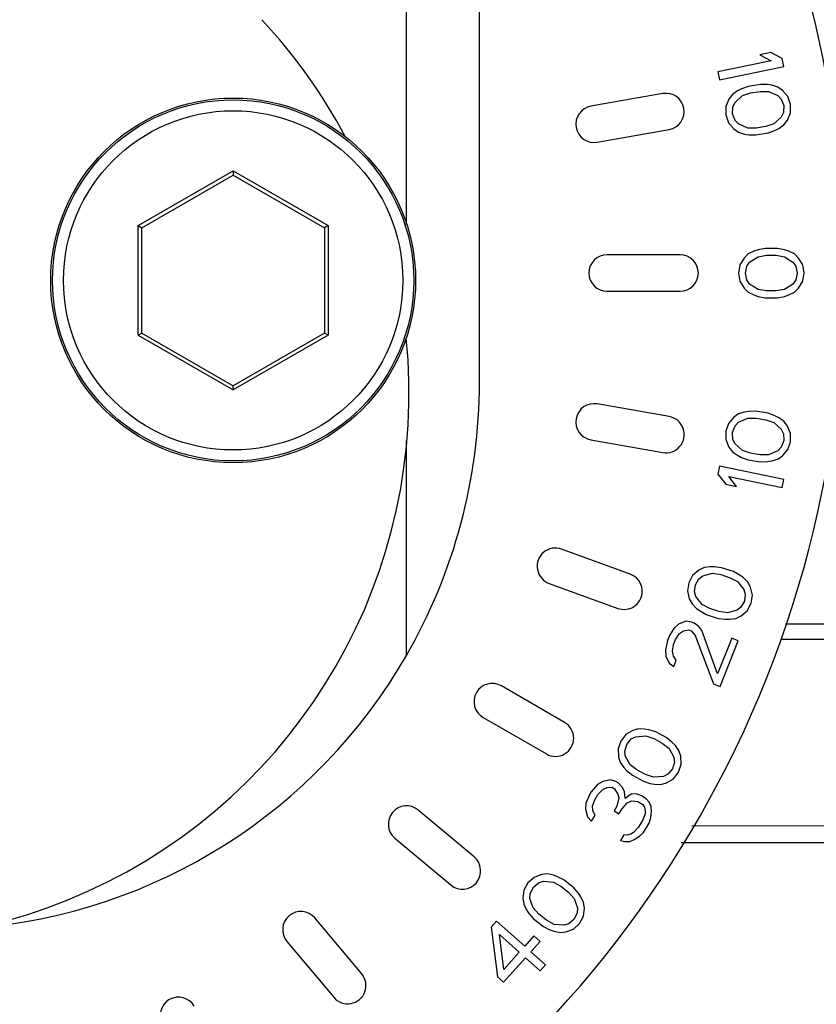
# Paper-space layout 'Sheet' of a CAD drawing. Header units: inches. Extents: x 0.2 to 10.8, y 0.2 to 8.3.
# Tile 281 of 545: x 5.6509 to 5.7382, y 4.1591 to 4.2671. Entities that reach past the tile are written whole.
import ezdxf

# ---------------------------------------------------------------- set-up
doc = ezdxf.new("R2010")
doc.units = ezdxf.units.IN
doc.header["$MEASUREMENT"] = 0
doc.layers.get('0').update_dxf_attribs({"lineweight": 5})
doc.layers.add('02___PRT_ALL_AXES', color=7, linetype='Continuous')
doc.styles.add('My Text', font='tahoma.ttf')
doc.dimstyles.new('My Dimension - mm [in] (ANSI)$0', dxfattribs={"dimtxt": 0.12, "dimasz": 0.09842519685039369, "dimexe": 0.125, "dimexo": 0.06299999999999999, "dimgap": 0.03149606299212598, "dimtad": 0, "dimlfac": 250, "dimzin": 4, "dimdsep": 46, "dimtxsty": 'My Text', "dimblk": 'Filled-1', "dimcen": 0.09, "dimclrd": 1, "dimclre": 1, "dimclrt": 1, "dimadec": 1, "dimazin": 1, "dimtfac": 1, "dimtofl": 0, "dimtmove": 0, "dimatfit": 3, "dimfxl": 1, "dimtolj": 1, "dimtzin": 4, "dimlwd": -1, "dimlwe": -1, "dimarcsym": 0})

# ---------------------------------------------------------------- blocks, each defined once
blk = doc.blocks.new('*D7')
at = {"color": 1, "true_color": 0xff0000}
for p, q in [((2.885847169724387, 4.510735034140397), (2.885847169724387, 3.015490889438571)), ((4.10887950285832, 4.510735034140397), (4.10887950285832, 3.015490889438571)), ((2.984272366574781, 3.140490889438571), (4.010454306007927, 3.140490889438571)), ((4.10887950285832, 3.140490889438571), (4.20730469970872, 3.140490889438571))]:
    blk.add_line(p, q, dxfattribs=at)
at = {"layer": 'Defpoints', "color": 0}
for p in [(2.885847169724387, 4.573735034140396), (4.10887950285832, 4.573735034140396), (4.10887950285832, 3.140490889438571)]:
    blk.add_point(p, dxfattribs=at)
at = {"color": 1, "true_color": 0xff0000, "insert": (5.07271614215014, 3.140490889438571), "char_height": 0.12, "attachment_point": 5, "style": 'My Text'}
blk.add_mtext('\\A1;305.76 mm [12.038 in]', dxfattribs=at)
blk = doc.blocks.new('Filled-1')
blk = doc.blocks.new('*D8')
at = {"color": 1, "true_color": 0xff0000}
for p, q in [((6.727077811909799, 4.262239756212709), (6.727077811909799, 3.3069249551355)), ((4.737050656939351, 4.189303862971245), (4.737050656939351, 3.3069249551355)), ((4.638625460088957, 3.4319249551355), (4.540200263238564, 3.4319249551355)), ((6.825503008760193, 3.4319249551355), (6.923928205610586, 3.4319249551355))]:
    blk.add_line(p, q, dxfattribs=at)
at = {"layer": 'Defpoints', "color": 0}
for p in [(6.727077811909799, 4.325239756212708), (4.737050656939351, 4.252303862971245), (6.727077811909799, 3.4319249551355)]:
    blk.add_point(p, dxfattribs=at)
at = {"color": 1, "true_color": 0xff0000, "insert": (5.732064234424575, 3.4319249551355), "char_height": 0.12, "attachment_point": 5, "style": 'My Text'}
blk.add_mtext('\\A1;497.51 mm [19.587 in]', dxfattribs=at)

psp = doc.layouts.new('Sheet')

# ---------------------------------------------------------------- linework, layer by layer
at = {"color": 0, "linetype": 'ByBlock', "lineweight": -3}
for p, q in [((5.693310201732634, 4.244640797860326), (5.693310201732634, 5.551297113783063)), ((5.701310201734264, 4.227297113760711), (5.701310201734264, 5.543297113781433)), ((5.733257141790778, 4.263489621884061), (5.732057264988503, 4.263240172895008)), ((5.732057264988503, 4.263240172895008), (5.733290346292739, 4.262577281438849)), ((5.73449022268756, 4.26282673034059), (5.733257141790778, 4.263489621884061)), ((5.733290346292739, 4.262577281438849), (5.727440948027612, 4.261361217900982)), ((5.727624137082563, 4.260480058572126), (5.734673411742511, 4.261945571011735)), ((5.734673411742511, 4.261945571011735), (5.73449022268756, 4.26282673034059)), ((5.727440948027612, 4.261361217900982), (5.727624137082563, 4.260480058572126)), ((5.730754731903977, 4.259772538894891), (5.730022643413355, 4.259501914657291)), ((5.732115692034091, 4.259993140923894), (5.730754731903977, 4.259772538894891)), ((5.732895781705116, 4.259967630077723), (5.732115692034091, 4.259993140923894)), ((5.733373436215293, 4.259893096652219), (5.732895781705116, 4.259967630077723)), ((5.734026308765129, 4.259695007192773), (5.733373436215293, 4.259893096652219)), ((5.734551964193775, 4.25932433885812), (5.734026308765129, 4.259695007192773)), ((5.72141329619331, 4.258978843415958), (5.713534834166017, 4.257589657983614)), ((5.729036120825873, 4.258886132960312), (5.7286544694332, 4.258368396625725)), ((5.729592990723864, 4.259280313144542), (5.729036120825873, 4.258886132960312)), ((5.729331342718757, 4.258022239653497), (5.730142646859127, 4.25876157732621)), ((5.730022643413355, 4.259501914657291), (5.729592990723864, 4.259280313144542)), ((5.730142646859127, 4.25876157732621), (5.731025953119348, 4.259056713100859)), ((5.731025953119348, 4.259056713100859), (5.732084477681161, 4.259228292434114)), ((5.732084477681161, 4.259228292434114), (5.733015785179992, 4.259227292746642)), ((5.733015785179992, 4.259227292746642), (5.734019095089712, 4.258782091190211)), ((5.734019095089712, 4.258782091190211), (5.734393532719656, 4.258386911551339)), ((5.735125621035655, 4.258657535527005), (5.734551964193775, 4.25932433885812)), ((5.735420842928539, 4.257793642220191), (5.735125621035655, 4.258657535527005)), ((5.728320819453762, 4.257554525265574), (5.728313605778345, 4.256641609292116)), ((5.7286544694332, 4.258368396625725), (5.728320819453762, 4.257554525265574)), ((5.729069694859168, 4.25676416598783), (5.729100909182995, 4.257529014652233)), ((5.729100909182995, 4.257529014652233), (5.729331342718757, 4.258022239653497)), ((5.734393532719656, 4.258386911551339), (5.734664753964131, 4.257671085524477)), ((5.734664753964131, 4.257671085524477), (5.734633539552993, 4.256906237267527)), ((5.735413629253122, 4.256880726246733), (5.735420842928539, 4.257793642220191)), ((5.728313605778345, 4.256641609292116), (5.728608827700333, 4.255777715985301)), ((5.729340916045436, 4.256048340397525), (5.729069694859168, 4.25676416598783)), ((5.734633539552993, 4.256906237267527), (5.734403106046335, 4.256413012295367)), ((5.735079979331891, 4.256066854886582), (5.735413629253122, 4.256880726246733)), ((5.728608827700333, 4.255777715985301), (5.729182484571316, 4.255110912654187)), ((5.729715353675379, 4.255653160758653), (5.729340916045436, 4.256048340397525)), ((5.730718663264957, 4.255207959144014), (5.729715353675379, 4.255653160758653)), ((5.732708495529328, 4.255378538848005), (5.731649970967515, 4.255206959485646)), ((5.733591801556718, 4.255673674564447), (5.732708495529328, 4.255378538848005)), ((5.734403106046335, 4.256413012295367), (5.733591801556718, 4.255673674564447)), ((5.734141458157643, 4.255154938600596), (5.73469832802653, 4.255549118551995)), ((5.73469832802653, 4.255549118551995), (5.735079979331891, 4.256066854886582)), ((5.71422942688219, 4.253650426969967), (5.722107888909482, 4.255039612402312)), ((5.729182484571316, 4.255110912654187), (5.72970814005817, 4.254740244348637)), ((5.72970814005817, 4.254740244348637), (5.730361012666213, 4.254542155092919)), ((5.730361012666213, 4.254542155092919), (5.730838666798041, 4.254467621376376)), ((5.731649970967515, 4.255206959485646), (5.730718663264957, 4.255207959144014)), ((5.730838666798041, 4.254467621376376), (5.731618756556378, 4.254442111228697)), ((5.731618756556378, 4.254442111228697), (5.732979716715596, 4.2546627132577)), ((5.732979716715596, 4.2546627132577), (5.733711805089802, 4.254933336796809)), ((5.733711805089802, 4.254933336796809), (5.734141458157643, 4.255154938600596)), ((5.663910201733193, 4.244501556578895), (5.674310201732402, 4.250505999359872)), ((5.664310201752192, 4.24427061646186), (5.674310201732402, 4.250044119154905)), ((5.674310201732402, 4.250505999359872), (5.68471020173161, 4.244501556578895)), ((5.674310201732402, 4.250505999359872), (5.674310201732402, 4.250044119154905)), ((5.674310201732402, 4.250044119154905), (5.684310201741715, 4.24427061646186)), ((5.663910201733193, 4.244501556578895), (5.664310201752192, 4.24427061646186)), ((5.663910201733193, 4.232492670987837), (5.663910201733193, 4.244501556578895)), ((5.664310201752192, 4.232723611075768), (5.664310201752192, 4.24427061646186)), ((5.68471020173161, 4.244501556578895), (5.684310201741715, 4.24427061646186)), ((5.684310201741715, 4.24427061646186), (5.684310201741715, 4.232723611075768)), ((5.68471020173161, 4.244501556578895), (5.68471020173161, 4.232492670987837)), ((5.730782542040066, 4.241397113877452), (5.730322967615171, 4.240947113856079)), ((5.731395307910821, 4.24169711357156), (5.730782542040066, 4.241397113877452)), ((5.731854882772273, 4.241847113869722), (5.731395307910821, 4.24169711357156)), ((5.732620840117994, 4.241997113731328), (5.731854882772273, 4.241847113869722)), ((5.733999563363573, 4.241997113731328), (5.732620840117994, 4.241997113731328)), ((5.734765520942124, 4.241847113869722), (5.733999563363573, 4.241997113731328)), ((5.735225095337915, 4.24169711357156), (5.734765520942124, 4.241847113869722)), ((5.735837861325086, 4.241397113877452), (5.735225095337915, 4.24169711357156)), ((5.736297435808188, 4.240947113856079), (5.735837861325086, 4.241397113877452)), ((5.72331020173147, 4.241297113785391), (5.715310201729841, 4.241297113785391)), ((5.730322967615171, 4.240947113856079), (5.729863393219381, 4.240197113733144)), ((5.730629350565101, 4.240047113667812), (5.730935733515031, 4.240497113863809)), ((5.730935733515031, 4.240497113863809), (5.731854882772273, 4.241097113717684)), ((5.731854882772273, 4.241097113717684), (5.732774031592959, 4.24124711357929)), ((5.732774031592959, 4.24124711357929), (5.733846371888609, 4.24124711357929)), ((5.733846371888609, 4.24124711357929), (5.734765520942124, 4.241097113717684)), ((5.734765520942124, 4.241097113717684), (5.735684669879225, 4.240497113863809)), ((5.735684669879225, 4.240497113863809), (5.735991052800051, 4.240047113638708)), ((5.736757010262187, 4.240197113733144), (5.736297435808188, 4.240947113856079)), ((5.729863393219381, 4.240197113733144), (5.729710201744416, 4.2392971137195)), ((5.729710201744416, 4.2392971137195), (5.729863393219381, 4.23839711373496)), ((5.730476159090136, 4.2392971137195), (5.730629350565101, 4.240047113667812)), ((5.730629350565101, 4.238547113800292), (5.730476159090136, 4.2392971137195)), ((5.735991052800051, 4.240047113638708), (5.736144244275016, 4.2392971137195)), ((5.736144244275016, 4.2392971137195), (5.735991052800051, 4.238547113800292)), ((5.736910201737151, 4.2392971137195), (5.736757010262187, 4.240197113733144)), ((5.736757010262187, 4.23839711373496), (5.736910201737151, 4.2392971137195)), ((5.729863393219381, 4.23839711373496), (5.730322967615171, 4.237647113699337)), ((5.730935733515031, 4.238097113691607), (5.730629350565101, 4.238547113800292)), ((5.731854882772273, 4.237497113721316), (5.730935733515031, 4.238097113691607)), ((5.735684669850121, 4.238097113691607), (5.734765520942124, 4.237497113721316)), ((5.735991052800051, 4.238547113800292), (5.735684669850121, 4.238097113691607)), ((5.736297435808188, 4.237647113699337), (5.736757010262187, 4.23839711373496)), ((5.715310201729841, 4.237297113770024), (5.72331020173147, 4.237297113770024)), ((5.730322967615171, 4.237647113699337), (5.730782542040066, 4.237197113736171)), ((5.730782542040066, 4.237197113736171), (5.731395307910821, 4.236897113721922)), ((5.732774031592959, 4.237347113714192), (5.731854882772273, 4.237497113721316)), ((5.733846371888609, 4.237347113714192), (5.732774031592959, 4.237347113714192)), ((5.734765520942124, 4.237497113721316), (5.733846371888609, 4.237347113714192)), ((5.735225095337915, 4.236897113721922), (5.735837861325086, 4.237197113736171)), ((5.735837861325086, 4.237197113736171), (5.736297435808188, 4.237647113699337)), ((5.731395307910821, 4.236897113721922), (5.731854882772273, 4.236747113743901)), ((5.731854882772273, 4.236747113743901), (5.732620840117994, 4.236597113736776)), ((5.732620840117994, 4.236597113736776), (5.733999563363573, 4.236597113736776)), ((5.733999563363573, 4.236597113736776), (5.734765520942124, 4.236747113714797)), ((5.734765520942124, 4.236747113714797), (5.735225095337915, 4.236897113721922)), ((5.663910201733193, 4.232492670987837), (5.664310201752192, 4.232723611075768)), ((5.664310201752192, 4.232723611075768), (5.674310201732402, 4.226950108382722)), ((5.684310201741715, 4.232723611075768), (5.674310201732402, 4.226950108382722)), ((5.68471020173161, 4.232492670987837), (5.684310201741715, 4.232723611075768)), ((5.663910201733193, 4.232492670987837), (5.674310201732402, 4.226488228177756)), ((5.68471020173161, 4.232492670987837), (5.674310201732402, 4.226488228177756)), ((5.674310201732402, 4.226488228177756), (5.674310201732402, 4.226950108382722)), ((5.722107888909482, 4.223554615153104), (5.71422942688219, 4.224943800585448)), ((5.730361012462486, 4.224052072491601), (5.729708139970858, 4.223853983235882)), ((5.730838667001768, 4.224126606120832), (5.730361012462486, 4.224052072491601)), ((5.731618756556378, 4.224152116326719), (5.730838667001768, 4.224126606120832)), ((5.732979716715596, 4.223931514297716), (5.731618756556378, 4.224152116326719)), ((5.729182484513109, 4.223483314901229), (5.728608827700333, 4.222816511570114)), ((5.729708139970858, 4.223853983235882), (5.729182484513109, 4.223483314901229)), ((5.729715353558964, 4.222941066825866), (5.730718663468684, 4.223386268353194)), ((5.730718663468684, 4.223386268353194), (5.731649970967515, 4.22338726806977)), ((5.731649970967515, 4.22338726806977), (5.732708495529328, 4.223215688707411)), ((5.732708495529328, 4.223215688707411), (5.733591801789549, 4.222920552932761)), ((5.733711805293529, 4.223660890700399), (5.732979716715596, 4.223931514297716)), ((5.734141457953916, 4.223439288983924), (5.733711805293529, 4.223660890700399)), ((5.734698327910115, 4.22304510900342), (5.734141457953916, 4.223439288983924)), ((5.735079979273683, 4.222527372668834), (5.734698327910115, 4.22304510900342)), ((5.728608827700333, 4.222816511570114), (5.728313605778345, 4.2219526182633)), ((5.728313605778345, 4.2219526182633), (5.728320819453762, 4.221039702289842)), ((5.729069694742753, 4.221830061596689), (5.72934091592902, 4.22254588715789)), ((5.72934091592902, 4.22254588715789), (5.729715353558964, 4.222941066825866)), ((5.733591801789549, 4.222920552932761), (5.734403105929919, 4.222181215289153)), ((5.734403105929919, 4.222181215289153), (5.734633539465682, 4.221687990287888)), ((5.735413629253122, 4.221713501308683), (5.735079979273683, 4.222527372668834)), ((5.693310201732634, 4.197363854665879), (5.693310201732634, 4.220902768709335)), ((5.713534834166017, 4.221004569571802), (5.72141329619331, 4.219615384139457)), ((5.728320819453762, 4.221039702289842), (5.728654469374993, 4.220225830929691)), ((5.729100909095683, 4.221065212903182), (5.729069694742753, 4.221830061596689)), ((5.729331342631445, 4.220571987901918), (5.729100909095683, 4.221065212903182)), ((5.734664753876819, 4.220923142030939), (5.734393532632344, 4.220207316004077)), ((5.734633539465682, 4.221687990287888), (5.734664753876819, 4.220923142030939)), ((5.735125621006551, 4.21993669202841), (5.735420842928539, 4.220800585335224)), ((5.735420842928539, 4.220800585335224), (5.735413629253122, 4.221713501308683)), ((5.728654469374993, 4.220225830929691), (5.729036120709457, 4.219708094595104)), ((5.730142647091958, 4.219832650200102), (5.729331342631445, 4.220571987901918)), ((5.731025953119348, 4.219537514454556), (5.730142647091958, 4.219832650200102)), ((5.734019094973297, 4.219812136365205), (5.733015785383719, 4.21936693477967)), ((5.734393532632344, 4.220207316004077), (5.734019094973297, 4.219812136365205)), ((5.734551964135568, 4.219269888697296), (5.735125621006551, 4.21993669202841)), ((5.729036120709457, 4.219708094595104), (5.729592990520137, 4.219313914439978)), ((5.729592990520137, 4.219313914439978), (5.730022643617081, 4.219092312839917)), ((5.730022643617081, 4.219092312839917), (5.730754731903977, 4.218821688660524)), ((5.730754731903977, 4.218821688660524), (5.732115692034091, 4.218601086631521)), ((5.732084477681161, 4.219365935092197), (5.731025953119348, 4.219537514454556)), ((5.733015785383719, 4.21936693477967), (5.732084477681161, 4.219365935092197)), ((5.732895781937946, 4.218626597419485), (5.733373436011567, 4.218701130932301)), ((5.733373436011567, 4.218701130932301), (5.734026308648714, 4.218899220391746)), ((5.734026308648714, 4.218899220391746), (5.734551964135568, 4.219269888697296)), ((5.727624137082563, 4.21811416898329), (5.727440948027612, 4.217233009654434)), ((5.734673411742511, 4.216648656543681), (5.727624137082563, 4.21811416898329)), ((5.732115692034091, 4.218601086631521), (5.732895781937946, 4.218626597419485)), ((5.727440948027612, 4.217233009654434), (5.728307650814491, 4.216133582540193)), ((5.728640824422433, 4.216983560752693), (5.73449022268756, 4.215767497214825)), ((5.72950752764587, 4.215884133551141), (5.728640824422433, 4.216983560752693)), ((5.73449022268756, 4.215767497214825), (5.734673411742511, 4.216648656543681)), ((5.728307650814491, 4.216133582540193), (5.72950752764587, 4.215884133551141)), ((5.7178428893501, 4.206290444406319), (5.710325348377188, 4.209026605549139)), ((5.72593038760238, 4.206998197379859), (5.725352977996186, 4.206714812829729)), ((5.726606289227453, 4.207091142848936), (5.72593038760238, 4.206998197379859)), ((5.727089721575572, 4.207089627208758), (5.726606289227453, 4.207091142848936)), ((5.727864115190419, 4.206992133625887), (5.727089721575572, 4.207089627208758)), ((5.729173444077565, 4.206560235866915), (5.727864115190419, 4.206992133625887)), ((5.724681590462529, 4.20614652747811), (5.724254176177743, 4.205339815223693)), ((5.725352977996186, 4.206714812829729), (5.724681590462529, 4.20614652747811)), ((5.724981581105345, 4.20509987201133), (5.725362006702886, 4.205764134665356)), ((5.725362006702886, 4.205764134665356), (5.725793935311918, 4.206095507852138)), ((5.725793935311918, 4.206095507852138), (5.726854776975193, 4.206377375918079)), ((5.726854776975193, 4.206377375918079), (5.72777465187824, 4.206231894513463)), ((5.72777465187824, 4.206231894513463), (5.728793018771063, 4.205895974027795)), ((5.728793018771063, 4.205895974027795), (5.72961891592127, 4.205465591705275)), ((5.729853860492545, 4.206177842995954), (5.729173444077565, 4.206560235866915)), ((5.730243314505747, 4.205891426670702), (5.729853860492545, 4.206177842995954)), ((5.73073126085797, 4.2054145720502), (5.730243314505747, 4.205891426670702)), ((5.708957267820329, 4.205267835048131), (5.716474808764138, 4.202531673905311)), ((5.724254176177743, 4.205339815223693), (5.72411772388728, 4.204437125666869)), ((5.724892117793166, 4.204339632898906), (5.724981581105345, 4.20509987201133)), ((5.72961891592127, 4.205465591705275), (5.730303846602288, 4.204607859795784)), ((5.730303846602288, 4.204607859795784), (5.730453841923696, 4.204084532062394)), ((5.731026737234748, 4.204843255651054), (5.73073126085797, 4.2054145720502)), ((5.731228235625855, 4.203987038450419), (5.731026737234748, 4.204843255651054)), ((5.72411772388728, 4.204437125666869), (5.724319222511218, 4.203580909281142)), ((5.724319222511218, 4.203580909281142), (5.724614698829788, 4.2030095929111)), ((5.725042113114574, 4.203816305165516), (5.724892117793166, 4.204339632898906)), ((5.725727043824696, 4.202958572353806), (5.725042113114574, 4.203816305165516)), ((5.730453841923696, 4.204084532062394), (5.730364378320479, 4.203324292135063)), ((5.731091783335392, 4.203084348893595), (5.731228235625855, 4.203987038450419)), ((5.724614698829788, 4.2030095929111), (5.725102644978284, 4.202532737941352)), ((5.725102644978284, 4.202532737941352), (5.725492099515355, 4.202246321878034)), ((5.726552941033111, 4.202528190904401), (5.725727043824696, 4.202958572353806)), ((5.727571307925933, 4.202192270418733), (5.726552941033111, 4.202528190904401)), ((5.729983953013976, 4.202660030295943), (5.729552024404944, 4.202328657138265)), ((5.730364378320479, 4.203324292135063), (5.729983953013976, 4.202660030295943)), ((5.730664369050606, 4.202277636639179), (5.731091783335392, 4.203084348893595)), ((5.725492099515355, 4.202246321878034), (5.726172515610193, 4.201863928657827)), ((5.726172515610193, 4.201863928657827), (5.727481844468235, 4.201432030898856)), ((5.727481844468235, 4.201432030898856), (5.728256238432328, 4.201334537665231)), ((5.728491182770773, 4.202046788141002), (5.727571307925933, 4.202192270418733)), ((5.729552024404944, 4.202328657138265), (5.728491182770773, 4.202046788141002)), ((5.728739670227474, 4.201333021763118), (5.729415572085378, 4.201425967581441)), ((5.729415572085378, 4.201425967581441), (5.729992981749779, 4.201709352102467)), ((5.729992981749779, 4.201709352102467), (5.730664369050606, 4.202277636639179)), ((5.722639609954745, 4.200335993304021), (5.722163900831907, 4.199556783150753)), ((5.723146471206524, 4.200779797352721), (5.722639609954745, 4.200335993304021)), ((5.723937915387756, 4.201110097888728), (5.723146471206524, 4.200779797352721)), ((5.724562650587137, 4.201022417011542), (5.723937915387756, 4.201110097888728)), ((5.724847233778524, 4.200908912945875), (5.724562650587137, 4.201022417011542)), ((5.725360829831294, 4.200542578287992), (5.724847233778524, 4.200908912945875)), ((5.725676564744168, 4.20009366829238), (5.725360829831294, 4.200542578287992)), ((5.728256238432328, 4.201334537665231), (5.728739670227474, 4.201333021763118)), ((5.734862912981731, 4.200833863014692), (6.48267506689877, 4.200849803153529)), ((5.722163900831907, 4.199556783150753), (5.721941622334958, 4.198999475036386)), ((5.722819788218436, 4.199133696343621), (5.723239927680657, 4.199773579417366)), ((5.723239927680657, 4.199773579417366), (5.72369121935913, 4.200078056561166)), ((5.72369121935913, 4.200078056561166), (5.724229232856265, 4.200186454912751)), ((5.724229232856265, 4.200186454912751), (5.724513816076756, 4.200072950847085)), ((5.724513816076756, 4.200072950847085), (5.724971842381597, 4.199567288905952)), ((5.724971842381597, 4.199567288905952), (5.726973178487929, 4.194247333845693)), ((5.727417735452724, 4.195361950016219), (5.725676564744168, 4.20009366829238)), ((5.728973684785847, 4.199263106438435), (5.727417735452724, 4.195361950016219)), ((5.729685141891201, 4.198979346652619), (5.728973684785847, 4.199263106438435)), ((5.721941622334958, 4.198999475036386), (5.721694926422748, 4.197967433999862)), ((5.722461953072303, 4.197823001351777), (5.722597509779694, 4.198576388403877)), ((5.722597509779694, 4.198576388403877), (5.722819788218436, 4.199133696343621)), ((5.727684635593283, 4.193963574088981), (5.729685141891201, 4.198979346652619)), ((5.734394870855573, 4.199164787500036), (5.869033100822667, 4.199087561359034)), ((5.721694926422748, 4.197967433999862), (5.72175723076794, 4.197296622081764)), ((5.72175723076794, 4.197296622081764), (5.722104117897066, 4.196512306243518)), ((5.722579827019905, 4.19729151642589), (5.722461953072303, 4.197823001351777)), ((5.722895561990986, 4.19684260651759), (5.722579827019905, 4.19729151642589)), ((5.722104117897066, 4.196512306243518), (5.722617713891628, 4.196145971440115)), ((5.722617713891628, 4.196145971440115), (5.722895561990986, 4.19684260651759)), ((5.710644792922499, 4.190029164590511), (5.703716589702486, 4.194029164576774)), ((5.726973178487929, 4.194247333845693), (5.727684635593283, 4.193963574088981)), ((5.701716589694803, 4.190565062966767), (5.708644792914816, 4.186565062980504)), ((5.717354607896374, 4.18869990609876), (5.716793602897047, 4.187979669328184)), ((5.718114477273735, 4.189142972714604), (5.717354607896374, 4.18869990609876)), ((5.717958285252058, 4.188205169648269), (5.718441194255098, 4.188456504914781)), ((5.718732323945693, 4.189321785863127), (5.718114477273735, 4.189142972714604)), ((5.718441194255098, 4.188456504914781), (5.719534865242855, 4.188549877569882)), ((5.71941409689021, 4.189295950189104), (5.718732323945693, 4.189321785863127)), ((5.719889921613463, 4.189210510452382), (5.71941409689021, 4.189295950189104)), ((5.719534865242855, 4.188549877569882), (5.720415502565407, 4.188246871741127)), ((5.720635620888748, 4.188980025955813), (5.719889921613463, 4.189210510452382)), ((5.7218500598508, 4.188327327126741), (5.720635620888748, 4.188980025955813)), ((5.716793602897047, 4.187979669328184), (5.716502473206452, 4.187114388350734)), ((5.717248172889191, 4.186883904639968), (5.717468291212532, 4.187617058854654)), ((5.717468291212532, 4.187617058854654), (5.717958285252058, 4.188205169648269)), ((5.720415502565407, 4.188246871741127), (5.721360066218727, 4.187739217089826)), ((5.721360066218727, 4.187739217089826), (5.722098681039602, 4.187171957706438)), ((5.722453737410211, 4.187832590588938), (5.7218500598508, 4.188327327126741)), ((5.72278753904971, 4.187482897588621), (5.722453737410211, 4.187832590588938)), ((5.723185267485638, 4.186928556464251), (5.72278753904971, 4.187482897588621)), ((5.716502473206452, 4.187114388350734), (5.716552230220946, 4.186236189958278)), ((5.717305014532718, 4.186342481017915), (5.717248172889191, 4.186883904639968)), ((5.717830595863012, 4.185378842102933), (5.717305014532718, 4.186342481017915)), ((5.722098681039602, 4.187171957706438), (5.722624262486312, 4.186208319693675)), ((5.723377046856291, 4.186314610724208), (5.723185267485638, 4.186928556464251)), ((5.723426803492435, 4.185436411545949), (5.723377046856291, 4.186314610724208)), ((5.716552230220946, 4.186236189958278), (5.716744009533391, 4.185622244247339)), ((5.716744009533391, 4.185622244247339), (5.717141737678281, 4.185067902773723)), ((5.718569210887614, 4.184811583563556), (5.717830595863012, 4.185378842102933)), ((5.722681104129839, 4.185666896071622), (5.722460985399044, 4.184933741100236)), ((5.722624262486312, 4.186208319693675), (5.722681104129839, 4.185666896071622)), ((5.723135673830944, 4.184571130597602), (5.723426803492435, 4.185436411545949)), ((5.717141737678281, 4.185067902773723), (5.717475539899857, 4.184718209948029)), ((5.717475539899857, 4.184718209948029), (5.718079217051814, 4.184223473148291)), ((5.718079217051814, 4.184223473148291), (5.719293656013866, 4.18357077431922)), ((5.719513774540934, 4.184303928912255), (5.718569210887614, 4.184811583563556)), ((5.720394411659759, 4.184000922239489), (5.719513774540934, 4.184303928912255)), ((5.721488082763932, 4.184094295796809), (5.720394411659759, 4.184000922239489)), ((5.721970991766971, 4.184345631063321), (5.721488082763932, 4.184094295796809)), ((5.722460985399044, 4.184933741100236), (5.721970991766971, 4.184345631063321)), ((5.722574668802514, 4.183850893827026), (5.723135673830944, 4.184571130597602)), ((5.714255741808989, 4.183204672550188), (5.713573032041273, 4.182392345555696)), ((5.714831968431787, 4.183553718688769), (5.714255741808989, 4.183204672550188)), ((5.71566874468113, 4.183741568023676), (5.714831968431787, 4.183553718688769)), ((5.71626876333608, 4.183546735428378), (5.71566874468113, 4.183741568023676)), ((5.716529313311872, 4.183385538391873), (5.71626876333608, 4.183546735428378)), ((5.716971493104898, 4.182935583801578), (5.716529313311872, 4.183385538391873)), ((5.719293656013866, 4.18357077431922), (5.720039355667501, 4.183340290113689)), ((5.720039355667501, 4.183340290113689), (5.720515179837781, 4.18325485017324)), ((5.720515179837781, 4.18325485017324), (5.721196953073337, 4.183229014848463)), ((5.721196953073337, 4.183229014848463), (5.721814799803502, 4.183407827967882)), ((5.721814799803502, 4.183407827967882), (5.722574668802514, 4.183850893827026)), ((5.71341519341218, 4.182137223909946), (5.712993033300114, 4.181163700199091)), ((5.713573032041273, 4.182392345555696), (5.71341519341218, 4.182137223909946)), ((5.713987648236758, 4.18160667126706), (5.714303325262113, 4.182116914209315)), ((5.714303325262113, 4.182116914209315), (5.714828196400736, 4.182674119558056)), ((5.714828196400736, 4.182674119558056), (5.715325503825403, 4.182895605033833)), ((5.715325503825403, 4.182895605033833), (5.715874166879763, 4.182908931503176)), ((5.715874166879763, 4.182908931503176), (5.716134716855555, 4.182747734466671)), ((5.716134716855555, 4.182747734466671), (5.71649797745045, 4.182170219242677)), ((5.71649797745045, 4.182170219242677), (5.71660068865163, 4.181753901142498)), ((5.717204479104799, 4.182438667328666), (5.716971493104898, 4.182935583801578)), ((5.71727962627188, 4.181686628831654), (5.717204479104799, 4.182438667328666)), ((5.717934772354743, 4.182163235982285), (5.71727962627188, 4.181686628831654)), ((5.71848343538, 4.182176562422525), (5.717934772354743, 4.182163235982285)), ((5.719083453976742, 4.181981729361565), (5.71848343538, 4.182176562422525)), ((5.71960455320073, 4.181659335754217), (5.719083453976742, 4.181981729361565)), ((5.712993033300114, 4.181163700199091), (5.712937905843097, 4.180492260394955)), ((5.713723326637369, 4.180888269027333), (5.713987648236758, 4.18160667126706)), ((5.713747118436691, 4.180344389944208), (5.713723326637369, 4.180888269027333)), ((5.71660068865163, 4.181753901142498), (5.716387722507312, 4.180827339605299)), ((5.7169088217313, 4.180504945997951), (5.717512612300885, 4.181189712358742)), ((5.717512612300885, 4.181189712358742), (5.718009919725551, 4.181411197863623)), ((5.718009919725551, 4.181411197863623), (5.718688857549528, 4.181343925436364)), ((5.718688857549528, 4.181343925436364), (5.719209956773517, 4.181021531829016)), ((5.719209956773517, 4.181021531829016), (5.719391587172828, 4.180732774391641)), ((5.719916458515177, 4.181289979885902), (5.71960455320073, 4.181659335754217)), ((5.720149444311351, 4.18079306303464), (5.719916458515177, 4.181289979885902)), ((5.700732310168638, 4.175264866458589), (5.694603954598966, 4.180407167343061)), ((5.712937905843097, 4.180492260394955), (5.713143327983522, 4.17965962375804)), ((5.713585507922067, 4.179209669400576), (5.713980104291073, 4.179847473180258)), ((5.713980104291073, 4.179847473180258), (5.713747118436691, 4.180344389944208)), ((5.716387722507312, 4.180827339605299), (5.716072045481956, 4.180317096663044)), ((5.716072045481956, 4.180317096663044), (5.716593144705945, 4.1799947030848)), ((5.716593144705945, 4.1799947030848), (5.7169088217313, 4.180504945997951)), ((5.719466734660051, 4.179980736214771), (5.719202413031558, 4.179262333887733)), ((5.719391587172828, 4.180732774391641), (5.719494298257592, 4.180316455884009)), ((5.719494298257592, 4.180316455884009), (5.719466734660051, 4.179980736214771)), ((5.720118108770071, 4.179577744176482), (5.720173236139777, 4.180249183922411)), ((5.720173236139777, 4.180249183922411), (5.720149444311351, 4.18079306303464)), ((5.713143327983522, 4.17965962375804), (5.713585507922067, 4.179209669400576)), ((5.719202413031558, 4.179262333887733), (5.71872889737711, 4.178496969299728)), ((5.719301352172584, 4.177966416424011), (5.719932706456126, 4.178986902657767)), ((5.719932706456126, 4.178986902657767), (5.720118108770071, 4.179577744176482)), ((5.724580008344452, 4.178699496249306), (6.525408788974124, 4.178820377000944)), ((5.717158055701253, 4.177704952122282), (5.716763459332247, 4.177067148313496)), ((5.717497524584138, 4.177671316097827), (5.717158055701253, 4.177704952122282)), ((5.717915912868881, 4.177765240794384), (5.717497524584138, 4.177671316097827)), ((5.718204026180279, 4.177939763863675), (5.717915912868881, 4.177765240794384)), ((5.71872889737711, 4.178496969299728), (5.718204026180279, 4.177939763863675)), ((5.7188554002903, 4.177536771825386), (5.719301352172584, 4.177966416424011)), ((5.692032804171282, 4.177342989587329), (5.69816115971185, 4.172200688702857)), ((5.716763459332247, 4.177067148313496), (5.717233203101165, 4.176952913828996)), ((5.717233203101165, 4.176952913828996), (5.717781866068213, 4.17696624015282)), ((5.717781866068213, 4.17696624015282), (5.718279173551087, 4.177187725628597)), ((5.718279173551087, 4.177187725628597), (5.7188554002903, 4.177536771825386)), ((6.547328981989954, 4.176808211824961), (5.723435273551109, 4.176816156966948)), ((5.708117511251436, 4.173335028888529), (5.707293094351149, 4.173028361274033)), ((5.708756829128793, 4.173405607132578), (5.708117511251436, 4.173335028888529)), ((5.709424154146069, 4.173263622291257), (5.708756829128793, 4.173405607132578)), ((5.706617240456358, 4.172414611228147), (5.706182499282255, 4.171611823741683)), ((5.707293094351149, 4.173028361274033), (5.706617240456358, 4.172414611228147)), ((5.707220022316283, 4.171942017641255), (5.707803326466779, 4.172437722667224)), ((5.707803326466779, 4.172437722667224), (5.70832208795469, 4.17260281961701)), ((5.70832208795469, 4.17260281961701), (5.709415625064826, 4.172507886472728)), ((5.709415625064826, 4.172507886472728), (5.710231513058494, 4.172058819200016)), ((5.709878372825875, 4.173098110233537), (5.709424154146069, 4.173263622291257)), ((5.710573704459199, 4.172743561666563), (5.709878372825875, 4.173098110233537)), ((5.711658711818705, 4.171892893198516), (5.710573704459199, 4.172743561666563)), ((5.706182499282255, 4.171611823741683), (5.706081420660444, 4.170738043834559)), ((5.706841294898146, 4.170714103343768), (5.706877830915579, 4.171257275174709)), ((5.706877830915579, 4.171257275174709), (5.707220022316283, 4.171942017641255)), ((5.710231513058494, 4.172058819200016), (5.71107540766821, 4.171397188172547)), ((5.71107540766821, 4.171397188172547), (5.711706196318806, 4.170712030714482)), ((5.712168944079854, 4.171302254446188), (5.711658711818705, 4.171892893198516)), ((5.712438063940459, 4.170900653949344), (5.712168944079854, 4.171302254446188)), ((5.706081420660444, 4.170738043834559), (5.706165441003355, 4.170100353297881)), ((5.706165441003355, 4.170100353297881), (5.706462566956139, 4.169486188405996)), ((5.707194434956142, 4.169674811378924), (5.706841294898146, 4.170714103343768)), ((5.711706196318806, 4.170712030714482), (5.712059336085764, 4.169672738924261)), ((5.712735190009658, 4.170286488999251), (5.712438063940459, 4.170900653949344)), ((5.712819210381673, 4.169648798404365), (5.712735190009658, 4.170286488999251)), ((5.706462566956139, 4.169486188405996), (5.706731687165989, 4.169084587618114)), ((5.706731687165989, 4.169084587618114), (5.70724191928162, 4.168493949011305)), ((5.707825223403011, 4.168989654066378), (5.707194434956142, 4.169674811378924)), ((5.708669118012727, 4.168328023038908), (5.707825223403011, 4.168989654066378)), ((5.712022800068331, 4.169129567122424), (5.711680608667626, 4.168444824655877)), ((5.712059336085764, 4.169672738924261), (5.712022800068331, 4.169129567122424)), ((5.712718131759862, 4.168775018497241), (5.712819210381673, 4.169648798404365)), ((5.688406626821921, 4.162446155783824), (5.683264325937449, 4.168574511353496)), ((5.703188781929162, 4.168242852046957), (5.702589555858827, 4.16757134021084)), ((5.706274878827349, 4.165488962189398), (5.703188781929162, 4.168242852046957)), ((5.70724191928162, 4.168493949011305), (5.708326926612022, 4.167643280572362)), ((5.709485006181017, 4.167878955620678), (5.708669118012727, 4.168328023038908)), ((5.711097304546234, 4.167949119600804), (5.71057854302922, 4.167784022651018)), ((5.711680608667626, 4.168444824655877), (5.711097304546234, 4.167949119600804)), ((5.711607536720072, 4.167358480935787), (5.712283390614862, 4.167972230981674)), ((5.712283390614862, 4.167972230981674), (5.712718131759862, 4.168775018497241)), ((5.702589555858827, 4.16757134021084), (5.703278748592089, 4.162131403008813)), ((5.708326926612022, 4.167643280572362), (5.709022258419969, 4.167288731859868)), ((5.709022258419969, 4.167288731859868), (5.709476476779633, 4.167123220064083)), ((5.709476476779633, 4.167123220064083), (5.71014380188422, 4.166981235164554)), ((5.71057854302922, 4.167784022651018), (5.709485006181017, 4.167878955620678)), ((5.71014380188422, 4.166981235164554), (5.710783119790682, 4.1670518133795)), ((5.710783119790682, 4.1670518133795), (5.711607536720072, 4.167358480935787)), ((5.680200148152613, 4.166003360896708), (5.685342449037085, 4.15987500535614)), ((5.70350395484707, 4.166755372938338), (5.705675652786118, 4.164817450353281)), ((5.703977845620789, 4.162914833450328), (5.70350395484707, 4.166755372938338)), ((5.707273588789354, 4.166608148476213), (5.706274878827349, 4.165488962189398)), ((5.706960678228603, 4.164876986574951), (5.707959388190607, 4.165996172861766)), ((5.707959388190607, 4.165996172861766), (5.707273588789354, 4.166608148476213)), ((5.705675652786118, 4.164817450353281), (5.703977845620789, 4.162914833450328)), ((5.708560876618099, 4.163449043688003), (5.706960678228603, 4.164876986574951)), ((5.703964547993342, 4.161519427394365), (5.706361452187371, 4.164205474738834)), ((5.706361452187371, 4.164205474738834), (5.707961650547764, 4.162777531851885)), ((5.707961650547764, 4.162777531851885), (5.708560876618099, 4.163449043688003)), ((5.703278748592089, 4.162131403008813), (5.703964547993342, 4.161519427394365))]:
    psp.add_line(p, q, dxfattribs=at)
for radius in [0.01980000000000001, 0.01860000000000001]:
    psp.add_circle((5.674310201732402, 4.238497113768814), radius, dxfattribs=at)
for centre, radius, start, end in [((5.62131020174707, 4.239297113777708), 0.12, 216.8659434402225, 48.07939693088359), ((5.721760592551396, 4.257009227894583), 0.002, 280.0000000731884, 100.0000000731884), ((5.713882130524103, 4.255620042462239), 0.002, 100.0000000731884, 280.0000000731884), ((5.715310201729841, 4.239297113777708), 0.002, 90, 270), ((5.72331020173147, 4.239297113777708), 0.002, 270, 90), ((5.641310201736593, 4.227297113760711), 0.06000000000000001, 330.0735651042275, 0), ((5.713882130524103, 4.222974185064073), 0.002, 79.99999992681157, 259.9999999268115), ((5.721760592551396, 4.221584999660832), 0.002, 259.9999999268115, 79.99999992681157), ((5.709641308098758, 4.207147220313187), 0.002, 69.99999977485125, 249.9999997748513), ((5.717158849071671, 4.204411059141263), 0.002, 249.9999997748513, 69.99999977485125), ((5.641310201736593, 4.227297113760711), 0.06000000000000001, 274.6175632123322, 330.0735651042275), ((5.702716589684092, 4.192297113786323), 0.002, 59.99999986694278, 239.9999998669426), ((5.70964479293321, 4.188297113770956), 0.002, 239.9999998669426, 59.99999986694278), ((5.693318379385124, 4.178875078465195), 0.002, 50.00000023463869, 230.0000002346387), ((5.699446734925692, 4.173732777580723), 0.002, 230.0000002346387, 50.00000023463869), ((5.681732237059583, 4.16728893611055), 0.002, 39.99999976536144, 219.9999997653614), ((5.686874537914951, 4.161160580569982), 0.002, 219.9999997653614, 39.99999976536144), ((5.668310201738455, 4.157890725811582), 0.002, 30.00000013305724, 210.0000001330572)]:
    psp.add_arc(centre, radius, start, end, dxfattribs=at)
at = {"layer": '02___PRT_ALL_AXES', "color": 0, "linetype": 'ByBlock', "lineweight": -3}
psp.add_circle((5.674310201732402, 4.238497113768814), 0.02, dxfattribs=at)
for start, end in [(27.89426787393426, 43.03401541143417), (223.0340154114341, 5.767393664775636)]:
    psp.add_arc((5.633593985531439, 4.226140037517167), 0.06000000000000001, start, end, dxfattribs=at)

# ---------------------------------------------------------------- dimensions: what is measured, and where the dimension line sits
dim = psp.add_linear_dim(base=(4.10887950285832, 3.140490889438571), p1=(2.885847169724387, 4.573735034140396), p2=(4.10887950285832, 4.573735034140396), dimstyle='My Dimension - mm [in] (ANSI)$0', override={"dimpost": ' mm'})
dim.commit()
dim.dimension.update_dxf_attribs({"geometry": '*D7', "text_midpoint": (5.07271614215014, 3.140490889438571), "dimtype": 160})
dim = psp.add_linear_dim(base=(6.727077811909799, 3.4319249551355), p1=(4.737050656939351, 4.252303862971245), p2=(6.727077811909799, 4.325239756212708), dimstyle='My Dimension - mm [in] (ANSI)$0', override={"dimpost": ' mm'})
dim.commit()
dim.dimension.update_dxf_attribs({"geometry": '*D8', "text_midpoint": (5.732064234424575, 3.4319249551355)})

doc.saveas('drawing.dxf')
